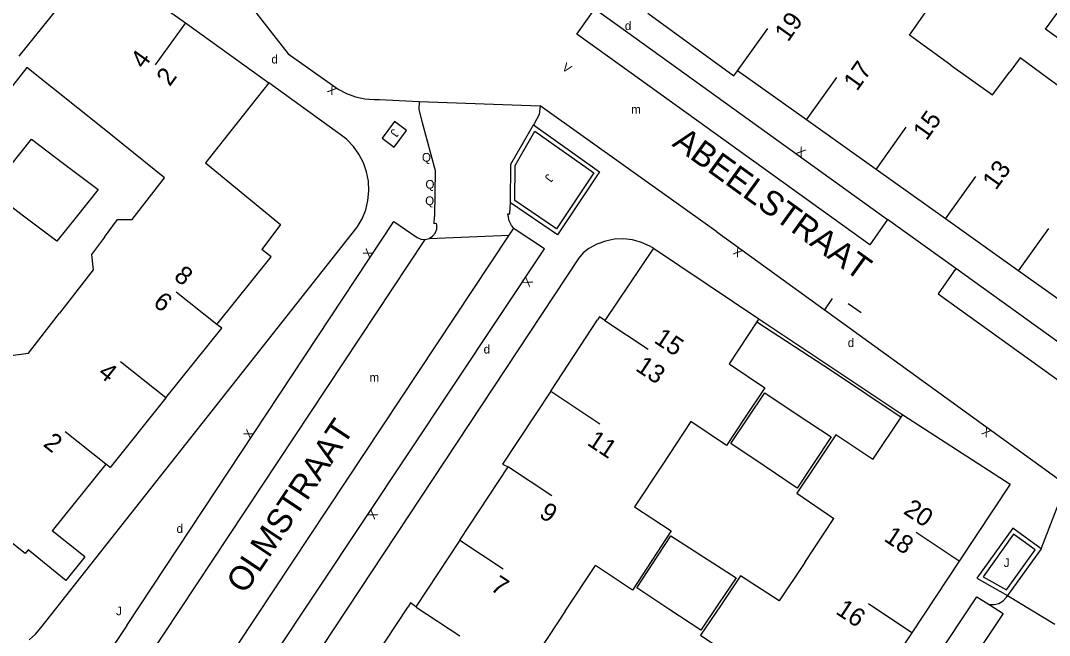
# Model space of a CAD drawing. Extents: x 134999 to 136502, y 457398 to 459002.
# Drawn here: x 135234.8 to 135294.2, y 457461.4 to 457496.9 of the extents above; entities that cross this region are included whole.
import ezdxf

# ---------------------------------------------------------------- set-up
doc = ezdxf.new("R2010")
doc.units = 0
for name, color, linetype in [('RI_DGTB_15', 7, 'Continuous'), ('RI_DGTB_29', 7, 'Continuous'), ('RI_DGTB_3', 7, 'Continuous'), ('RI_DGTB_30', 7, 'Continuous'), ('RI_DGTB_31', 7, 'Continuous'), ('RI_DGTB_35', 7, 'Continuous'), ('RI_DGTB_36', 7, 'Continuous'), ('RI_DGTB_37', 7, 'Continuous'), ('RI_DGTB_4', 7, 'Continuous'), ('RI_DGTB_43', 7, 'Continuous'), ('RI_DGTB_5', 7, 'Continuous'), ('RI_DGTB_53', 7, 'Continuous'), ('RI_DGTB_54', 7, 'Continuous'), ('RI_DGTB_6', 7, 'Continuous')]:
    doc.layers.add(name, color=color, linetype=linetype)

msp = doc.modelspace()

# ---------------------------------------------------------------- linework, layer by layer
at = {"layer": 'RI_DGTB_15'}
for p, q in [((135244.331, 457496.766), (135242.579, 457494.331)), ((135276.194, 457494), (135277.935, 457496.444)), ((135280.173, 457491.164), (135281.914, 457493.608)), ((135284.184, 457488.306), (135285.925, 457490.75)), ((135288.195, 457485.449), (135289.936, 457487.893)), ((135292.41, 457482.448), (135294.151, 457484.892)), ((135246.135, 457479.364), (135243.787, 457481.232)), ((135268.531, 457479.588), (135271.033, 457477.933)), ((135243.189, 457475.125), (135240.581, 457477.2)), ((135265.403, 457475.515), (135268.24, 457473.638)), ((135239.723, 457471.3), (135237.375, 457473.168)), ((135262.961, 457471.145), (135265.463, 457469.49)), ((135288.987, 457465.709), (135286.488, 457467.368)), ((135260.155, 457466.92), (135262.657, 457465.265)), ((135286.249, 457461.582), (135283.75, 457463.241)), ((135257.647, 457463.056), (135260.149, 457461.401))]:
    msp.add_line(p, q, dxfattribs=at)
at = {"layer": 'RI_DGTB_3'}
for p, q in [((135239.22, 457500.439), (135234.698, 457494.839)), ((135239.22, 457500.439), (135244.331, 457496.766)), ((135244.331, 457496.766), (135249.137, 457493.302))]:
    msp.add_line(p, q, dxfattribs=at)
for points in [[(135249.137, 457493.302), (135245.471, 457488.682), (135249.817, 457485.134), (135248.731, 457483.679)], [(135246.135, 457479.364), (135249.266, 457483.257), (135248.731, 457483.679)], [(135243.189, 457475.125), (135246.413, 457479.154), (135246.135, 457479.364)], [(135243.189, 457475.125), (135239.977, 457471.11), (135239.723, 457471.3)], [(135239.723, 457471.3), (135236.638, 457467.468)]]:
    msp.add_lwpolyline(points, dxfattribs=at)
at = {"layer": 'RI_DGTB_31'}
for p, q in [((135263.102, 457488.609), (135264.413, 457490.878)), ((135263.074, 457486.386), (135263.102, 457488.609)), ((135281.223, 457480.204), (135281.676, 457480.857)), ((135283.318, 457480.04), (135282.566, 457480.562)), ((135293.721, 457466.418), (135291.778, 457463.727))]:
    msp.add_line(p, q, dxfattribs=at)
for points in [[(135255.669, 457490.107), (135256.364, 457489.593), (135257.087, 457490.555), (135256.392, 457491.069), (135255.669, 457490.107)], [(135264.413, 457490.878), (135268.229, 457488.166), (135265.802, 457484.534), (135263.074, 457486.386)], [(135263.326, 457486.517), (135263.351, 457488.541), (135264.492, 457490.514), (135267.886, 457488.102), (135265.734, 457484.882), (135263.326, 457486.517)], [(135293.721, 457466.418), (135292.068, 457467.612), (135289.99, 457464.734), (135291.778, 457463.727)], [(135290.357, 457464.815), (135291.706, 457464.054), (135293.372, 457466.362), (135292.124, 457467.263), (135290.357, 457464.815)]]:
    msp.add_lwpolyline(points, dxfattribs=at)
at = {"layer": 'RI_DGTB_4'}
for p, q in [((135280.173, 457491.164), (135276.192, 457493.999)), ((135284.184, 457488.306), (135280.173, 457491.164)), ((135288.195, 457485.449), (135284.184, 457488.306)), ((135292.374, 457482.472), (135288.195, 457485.449)), ((135271.34, 457483.757), (135277.419, 457479.688)), ((135296.372, 457479.625), (135292.374, 457482.472)), ((135277.419, 457479.688), (135277.309, 457479.521)), ((135265.403, 457475.515), (135268.11, 457479.629)), ((135277.309, 457479.521), (135275.704, 457477.083)), ((135284.004, 457471.571), (135285.635, 457474.02)), ((135285.635, 457474.02), (135285.725, 457474.156)), ((135260.155, 457466.92), (135262.955, 457471.149)), ((135288.987, 457465.709), (135286.249, 457461.582)), ((135254.381, 457458.84), (135257.169, 457463.072)), ((135286.249, 457461.582), (135283.565, 457457.538))]:
    msp.add_line(p, q, dxfattribs=at)
for points in [[(135271.004, 457497.319), (135275.982, 457493.707), (135276.192, 457493.999)], [(135271.34, 457483.757), (135268.527, 457479.583), (135268.222, 457479.799), (135268.11, 457479.629)], [(135265.403, 457475.515), (135262.63, 457471.3), (135262.955, 457471.149)], [(135285.725, 457474.156), (135291.932, 457470.147), (135288.987, 457465.709)], [(135260.155, 457466.92), (135257.615, 457463.081), (135257.317, 457463.297), (135257.169, 457463.072)]]:
    msp.add_lwpolyline(points, dxfattribs=at)
at = {"layer": 'RI_DGTB_5'}
for p, q in [((135239.526, 457490.701), (135235.169, 457494.195)), ((135243.111, 457487.826), (135239.526, 457490.701)), ((135273.5, 457473.763), (135271.83, 457471.247)), ((135271.83, 457471.247), (135270.233, 457468.841)), ((135280.066, 457465.641), (135281.751, 457468.179)), ((135266.236, 457462.82), (135267.988, 457465.459)), ((135280.066, 457465.641), (135278.593, 457463.421)), ((135266.236, 457462.82), (135264.752, 457460.584))]:
    msp.add_line(p, q, dxfattribs=at)
for points in [[(135288.508, 457494.326), (135286.106, 457496.051), (135287.009, 457497.349)], [(135294.123, 457493.547), (135292.491, 457494.742), (135291.898, 457493.938)], [(135235.169, 457494.195), (135233.484, 457492.071), (135233.591, 457490.881), (135232.868, 457489.936)], [(135288.508, 457494.326), (135290.91, 457492.601), (135291.898, 457493.938)], [(135295.169, 457491.543), (135295.73, 457492.37), (135294.123, 457493.547)], [(135239.641, 457484.398), (135240.401, 457485.421), (135241.245, 457485.421), (135243.111, 457487.826)], [(135239.641, 457484.398), (135238.901, 457483.401), (135238.991, 457482.516), (135237.047, 457480.011)], [(135233.346, 457476.498), (135234.251, 457477.581), (135235.253, 457477.699), (135237.047, 457480.011)], [(135275.704, 457477.083), (135277.766, 457475.714), (135276.635, 457474.017)], [(135276.635, 457474.017), (135275.544, 457472.38), (135273.5, 457473.763)], [(135284.004, 457471.571), (135281.853, 457473), (135280.7, 457471.264)], [(135280.7, 457471.264), (135279.613, 457469.626), (135281.751, 457468.179)], [(135270.233, 457468.841), (135272.351, 457467.468), (135271.236, 457465.754)], [(135271.236, 457465.754), (135270.122, 457464.043), (135267.988, 457465.459)], [(135278.593, 457463.421), (135276.367, 457464.864), (135275.201, 457463.136)], [(135275.201, 457463.136), (135274.053, 457461.434), (135276.29, 457459.95)]]:
    msp.add_lwpolyline(points, dxfattribs=at)
at = {"layer": 'RI_DGTB_53'}
for p, q in [((135267.945, 457497.564), (135269.854, 457496.208)), ((135257.805, 457492.226), (135264.786, 457491.984)), ((135258.385, 457484.321), (135263.013, 457484.518))]:
    msp.add_line(p, q, dxfattribs=at)
for points in [[(135247.792, 457498.111), (135247.832, 457498.082), (135250.246, 457494.973), (135253.145, 457492.941), (135253.625, 457492.677), (135254.139, 457492.485), (135254.675, 457492.37), (135255.222, 457492.334), (135255.514, 457492.348), (135257.805, 457492.226)], [(135235.297, 457461.171), (135235.673, 457461.498), (135235.974, 457461.855), (135254.237, 457484.981), (135254.517, 457485.461), (135254.725, 457485.976), (135254.857, 457486.516), (135254.91, 457487.069), (135254.884, 457487.624), (135254.778, 457488.169), (135254.595, 457488.694), (135254.338, 457489.187), (135254.014, 457489.638), (135253.628, 457490.038), (135253.526, 457490.126), (135249.137, 457493.302)], [(135257.805, 457492.226), (135257.789, 457491.764), (135257.991, 457491.014)], [(135264.786, 457491.984), (135264.742, 457491.479), (135264.447, 457490.941)], [(135275, 457484.702), (135264.786, 457491.984)], [(135263.284, 457484.927), (135263.15, 457485.073), (135263.009, 457485.343), (135262.943, 457485.641), (135262.938, 457485.746), (135263.052, 457485.753), (135263.065, 457486.119)], [(135256.358, 457485.295), (135257.691, 457484.389), (135257.91, 457484.289), (135258.151, 457484.265)], [(135258.385, 457484.321), (135258.589, 457484.45), (135258.74, 457484.638), (135258.822, 457484.865), (135258.825, 457485.106), (135258.81, 457485.18), (135258.685, 457485.161), (135258.692, 457485.594)], [(135265.045, 457483.726), (135263.356, 457484.849), (135263.284, 457484.927)], [(135258.151, 457484.265), (135258.385, 457484.321)], [(135240.936, 457462.006), (135238.406, 457458.218), (135239.623, 457457.365), (135239.781, 457457.228), (135239.877, 457457.042), (135239.897, 457456.833), (135239.837, 457456.632)]]:
    msp.add_lwpolyline(points, dxfattribs=at)
at = {"layer": 'RI_DGTB_54'}
for p, q in [((135269.854, 457496.208), (135284.845, 457485.427)), ((135263.102, 457488.609), (135264.413, 457490.878)), ((135264.447, 457490.941), (135264.413, 457490.878)), ((135263.074, 457486.386), (135263.102, 457488.609)), ((135263.065, 457486.119), (135263.074, 457486.386)), ((135240.936, 457462.006), (135256.358, 457485.295)), ((135288.783, 457482.595), (135284.845, 457485.427)), ((135275, 457484.702), (135295.254, 457470.06)), ((135239.837, 457456.632), (135258.151, 457484.265)), ((135245.383, 457454.173), (135265.045, 457483.726)), ((135277.419, 457479.688), (135285.725, 457474.156)), ((135293.721, 457466.418), (135291.778, 457463.727)), ((135291.778, 457463.727), (135294.5, 457462.082))]:
    msp.add_line(p, q, dxfattribs=at)
for points in [[(135284.845, 457485.427), (135283.827, 457483.961), (135268.821, 457494.753), (135266.92, 457496.103), (135267.945, 457497.564)], [(135257.991, 457491.014), (135258.734, 457488.248), (135258.692, 457485.594)], [(135243.139, 457454.531), (135263.013, 457484.518)], [(135263.013, 457484.518), (135263.284, 457484.927)], [(135271.34, 457483.757), (135271.122, 457483.885), (135270.641, 457484.099), (135270.134, 457484.237), (135269.612, 457484.297), (135269.086, 457484.276), (135268.57, 457484.177), (135268.075, 457484.001), (135267.612, 457483.751), (135267.285, 457483.486), (135267.014, 457483.164), (135246.635, 457452.347), (135249.255, 457450.475)], [(135288.783, 457482.595), (135287.765, 457481.128), (135308.229, 457466.412), (135306.631, 457464.155), (135300.335, 457468.592), (135299.307, 457467.133)], [(135299.307, 457467.133), (135306.391, 457462.14), (135306.66, 457462.056), (135306.941, 457462.051), (135307.212, 457462.125), (135307.452, 457462.272), (135307.641, 457462.48), (135307.694, 457462.567), (135310.146, 457466.031), (135310.254, 457466.308), (135310.284, 457466.603), (135310.235, 457466.895), (135310.109, 457467.164), (135309.917, 457467.39), (135309.783, 457467.493), (135288.783, 457482.595)], [(135277.309, 457479.521), (135281.617, 457476.717), (135285.635, 457474.02)], [(135293.721, 457466.418), (135294.962, 457469.655), (135295.254, 457470.06)], [(135290.703, 457463.207), (135290.992, 457463.202), (135291.271, 457463.276), (135291.519, 457463.423), (135291.718, 457463.633), (135291.778, 457463.727)], [(135269.95, 457433.514), (135290, 457463.65), (135290.703, 457463.207)], [(135290.703, 457463.207), (135291.511, 457462.698), (135271.438, 457432.528), (135269.95, 457433.514)]]:
    msp.add_lwpolyline(points, dxfattribs=at)
at = {"layer": 'RI_DGTB_6'}
for q in [(135236.638, 457467.468), (135237.424, 457464.602)]:
    msp.add_line((135238.515, 457465.957), q, dxfattribs=at)
for points in [[(135295.413, 457495.358), (135293.97, 457496.406), (135295.276, 457498.202)], [(135234.248, 457488.56), (135235.44, 457490.052), (135237.282, 457488.658)], [(135237.282, 457488.658), (135239.286, 457487.142), (135238.014, 457485.551)], [(135234.979, 457485.614), (135233.056, 457487.069)], [(135238.014, 457485.551), (135236.902, 457484.159), (135234.979, 457485.614)], [(135276.781, 457473.964), (135277.754, 457475.424), (135279.695, 457474.134)], [(135275.807, 457472.503), (135276.781, 457473.964)], [(135279.695, 457474.134), (135281.59, 457472.875), (135280.616, 457471.407)], [(135277.717, 457471.21), (135275.807, 457472.503)], [(135280.616, 457471.407), (135279.627, 457469.918), (135277.717, 457471.21)], [(135235.245, 457466.356), (135235.075, 457466.149), (135230.392, 457469.855)], [(135271.362, 457465.672), (135272.341, 457467.176), (135274.223, 457465.956)], [(135235.543, 457466.116), (135235.245, 457466.356)], [(135237.424, 457464.602), (135235.543, 457466.116)], [(135270.383, 457464.169), (135271.362, 457465.672)], [(135274.223, 457465.956), (135276.101, 457464.739), (135275.093, 457463.244)], [(135272.226, 457462.946), (135270.383, 457464.169)], [(135275.093, 457463.244), (135274.068, 457461.724), (135272.226, 457462.946)]]:
    msp.add_lwpolyline(points, dxfattribs=at)

# ---------------------------------------------------------------- texts
at = {"layer": 'RI_DGTB_29'}
for p in [(135269.684, 457496.347), (135249.282, 457494.417), (135282.55, 457478.063), (135261.531, 457477.688), (135243.808, 457467.341)]:
    msp.add_text('d', height=0.5, dxfattribs=at).set_placement(p)
at = {"layer": 'RI_DGTB_30'}
for s, height, rotation, p in [('V', 0.5, 324.27743, (135266.013, 457494.095)), ('X', 0.499, 144.83763, (135253.11, 457492.964)), ('X', 0.499, 324.45032, (135279.529, 457489.253)), ('X', 0.499, 144.4503, (135276.524, 457483.604)), ('X', 0.5, 56.51579, (135254.944, 457483.149)), ('X', 0.5, 236.51579, (135263.991, 457482.127)), ('X', 0.5, 56.51579, (135248.049, 457472.727)), ('X', 0.499, 144.4503, (135290.881, 457473.224)), ('X', 0.5, 236.51579, (135255.048, 457468.717))]:
    msp.add_text(s, height=height, rotation=rotation, dxfattribs=at).set_placement(p)
at = {"layer": 'RI_DGTB_31'}
for p in [(135256.3, 457490.684), (135265.216, 457488.083)]:
    msp.add_text('J', height=0.5, rotation=234.35408, dxfattribs=at).set_placement(p)
for s, p in [('Q', (135257.971, 457488.756)), ('Q', (135258.173, 457487.199)), ('Q', (135258.158, 457486.249)), ('J', (135291.551, 457465.37)), ('J', (135240.32, 457462.585))]:
    msp.add_text(s, height=0.5, dxfattribs=at).set_placement(p)
at = {"layer": 'RI_DGTB_35'}
for s, rotation, p in [('4', 54.2576, (135241.92, 457494.055)), ('8', 321.5144, (135243.594, 457482.026)), ('15', 326.5077, (135271.309, 457478.354)), ('2', 321.5144, (135236.059, 457472.39)), ('20', 326.4311, (135285.706, 457468.49))]:
    msp.add_text(s, height=1.054, rotation=rotation, dxfattribs=at).set_placement(p)
at = {"layer": 'RI_DGTB_36'}
for s, rotation, p in [('19', 54.5452, (135279.101, 457495.617)), ('17', 54.5452, (135283.081, 457492.781)), ('2', 54.2644, (135243.417, 457493.051)), ('15', 54.5452, (135287.092, 457489.924)), ('13', 54.5452, (135291.102, 457487.066)), ('6', 321.5144, (135242.399, 457480.509)), ('13', 326.5077, (135270.244, 457476.744)), ('4', 321.5144, (135239.218, 457476.457)), ('11', 326.5077, (135267.452, 457472.448)), ('9', 326.5077, (135264.674, 457468.3)), ('18', 326.4248, (135284.58, 457466.92)), ('7', 326.5077, (135261.868, 457464.075)), ('16', 326.4248, (135281.798, 457462.713))]:
    msp.add_text(s, height=1.054, rotation=rotation, dxfattribs=at).set_placement(p)
at = {"layer": 'RI_DGTB_37'}
for s, rotation, p in [('ABEELSTRAAT', 324.16384, (135272.357, 457489.702)), ('OLMSTRAAT', 56.36964, (135247.754, 457463.759))]:
    msp.add_text(s, height=1.4, rotation=rotation, dxfattribs=at).set_placement(p)
at = {"layer": 'RI_DGTB_43'}
for p in [(135270.048, 457491.519), (135254.945, 457476.062)]:
    msp.add_text('m', height=0.5, dxfattribs=at).set_placement(p)

doc.saveas('drawing.dxf')
